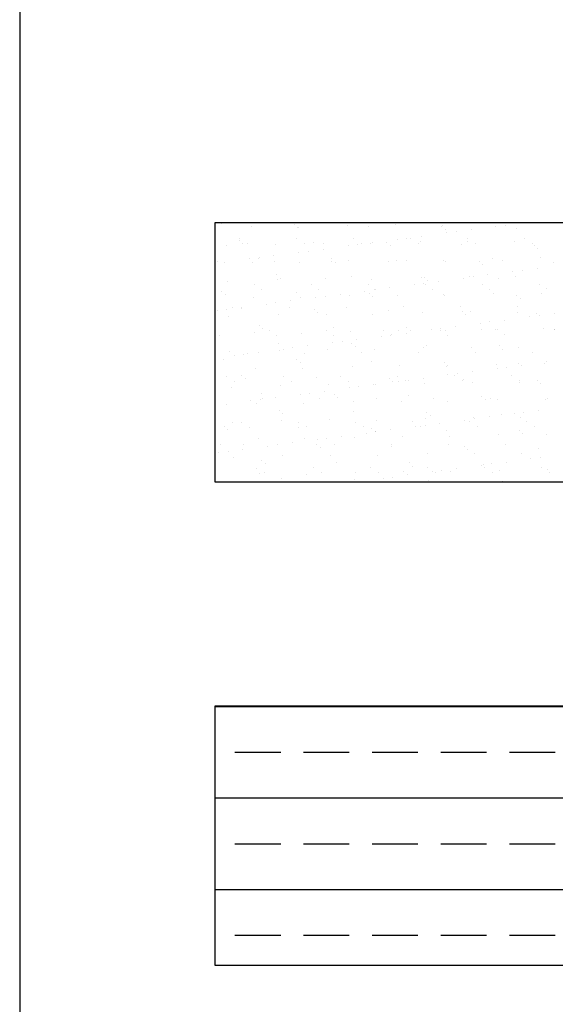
# Model space of a CAD drawing. Header units: millimetres. Extents: x -7023 to 53801, y 9849 to 33561.
# Tile 364 of 537: x 16826 to 16901, y 28791 to 28928. Entities that reach past the tile are written whole.
import ezdxf

# ---------------------------------------------------------------- set-up
doc = ezdxf.new("R2010")
doc.units = ezdxf.units.MM
doc.layers.add('.IE_podklad', color=252, linetype='Continuous')

msp = doc.modelspace()

# ---------------------------------------------------------------- linework, layer by layer
at = {"layer": '.IE_podklad', "ltscale": 30}
msp.add_line((16826.26, 30675.31), (16826.26, 28587.88), dxfattribs=at)
at = {"layer": '.IE_podklad'}
for p, q in [((16972.84, 28899.38), (16853.33, 28899.38)), ((16853.33, 28899.38), (16853.33, 28863.45)), ((16854.22, 28899.25), (16854.22, 28899.25)), ((16864.38, 28899.16), (16864.38, 28899.16)), ((16891.75, 28899.34), (16891.75, 28899.34)), ((16895.73, 28899.35), (16895.73, 28899.35)), ((16858.38, 28898.82), (16858.38, 28898.82)), ((16864.85, 28898.73), (16864.85, 28898.73)), ((16864.88, 28898.79), (16864.88, 28898.79)), ((16871.74, 28899.03), (16871.74, 28899.03)), ((16874.7, 28898.94), (16874.7, 28898.94)), ((16878.39, 28899.12), (16878.39, 28899.12)), ((16884.86, 28898.85), (16884.86, 28898.85)), ((16884.89, 28899.09), (16884.89, 28899.09)), ((16885.33, 28898.42), (16885.33, 28898.42)), ((16885.5, 28898), (16885.5, 28898)), ((16886.83, 28898.18), (16886.83, 28898.18)), ((16888.89, 28898.45), (16888.89, 28898.45)), ((16892.34, 28898.9), (16892.34, 28898.9)), ((16893.66, 28899.08), (16893.66, 28899.08)), ((16895.17, 28898.63), (16895.17, 28898.63)), ((16856.75, 28896.93), (16856.75, 28896.93)), ((16856.76, 28897.19), (16856.76, 28897.19)), ((16857.21, 28896.5), (16857.21, 28896.5)), ((16857.83, 28896.51), (16857.83, 28896.51)), ((16861.82, 28896.44), (16861.82, 28896.44)), ((16864.67, 28897.21), (16864.67, 28897.21)), ((16865.74, 28896.52), (16865.74, 28896.52)), ((16867.06, 28896.71), (16867.06, 28896.71)), ((16868.47, 28896.52), (16868.47, 28896.52)), ((16872.58, 28897.22), (16872.58, 28897.22)), ((16873.65, 28896.54), (16873.65, 28896.54)), ((16874.96, 28896.49), (16874.96, 28896.49)), ((16875.22, 28896.65), (16875.22, 28896.65)), ((16877.22, 28896.62), (16877.22, 28896.62)), ((16878.67, 28897.1), (16878.67, 28897.1)), ((16879.99, 28897.28), (16879.99, 28897.28)), ((16880.49, 28897.24), (16880.49, 28897.24)), ((16881.56, 28896.55), (16881.56, 28896.55)), ((16881.82, 28896.74), (16881.82, 28896.74)), ((16882.05, 28897.55), (16882.05, 28897.55)), ((16888.4, 28897.25), (16888.4, 28897.25)), ((16888.47, 28896.82), (16888.47, 28896.82)), ((16889.47, 28896.57), (16889.47, 28896.57)), ((16894.97, 28896.79), (16894.97, 28896.79)), ((16896.31, 28897.26), (16896.31, 28897.26)), ((16897.38, 28896.58), (16897.38, 28896.58)), ((16854.96, 28896.19), (16854.96, 28896.19)), ((16864.99, 28895.3), (16864.99, 28895.3)), ((16866.32, 28895.48), (16866.32, 28895.48)), ((16868.38, 28895.75), (16868.38, 28895.75)), ((16871.83, 28896.2), (16871.83, 28896.2)), ((16873.15, 28896.38), (16873.15, 28896.38)), ((16877.69, 28896.19), (16877.69, 28896.19)), ((16887.54, 28896.4), (16887.54, 28896.4)), ((16897.7, 28896.31), (16897.7, 28896.31)), ((16898.17, 28895.88), (16898.17, 28895.88)), ((16853.77, 28894.04), (16853.77, 28894.04)), ((16854.71, 28893.95), (16854.71, 28893.95)), ((16858.16, 28894.4), (16858.16, 28894.4)), ((16858.54, 28893.92), (16858.54, 28893.92)), ((16859.42, 28894.48), (16859.42, 28894.48)), ((16859.48, 28894.58), (16859.48, 28894.58)), ((16861.54, 28894.85), (16861.54, 28894.85)), ((16861.68, 28894.05), (16861.68, 28894.05)), ((16865.04, 28893.89), (16865.04, 28893.89)), ((16869.59, 28894.39), (16869.59, 28894.39)), ((16869.59, 28894.07), (16869.59, 28894.07)), ((16870.06, 28893.96), (16870.06, 28893.96)), ((16871.9, 28894.14), (16871.9, 28894.14)), ((16877.5, 28894.08), (16877.5, 28894.08)), ((16878.55, 28894.23), (16878.55, 28894.23)), ((16879.9, 28894.17), (16879.9, 28894.17)), ((16885.05, 28894.19), (16885.05, 28894.19)), ((16885.41, 28894.1), (16885.41, 28894.1)), ((16890.07, 28894.08), (16890.07, 28894.08)), ((16891.91, 28894.44), (16891.91, 28894.44)), ((16893.32, 28894.11), (16893.32, 28894.11)), ((16898.56, 28894.53), (16898.56, 28894.53)), ((16900.38, 28893.85), (16900.38, 28893.85)), ((16890.53, 28893.65), (16890.53, 28893.65)), ((16894.68, 28892.63), (16894.68, 28892.63)), ((16896.01, 28892.81), (16896.01, 28892.81)), ((16898.07, 28893.08), (16898.07, 28893.08)), ((16855.12, 28891.3), (16855.12, 28891.3)), ((16861.95, 28892.16), (16861.95, 28892.16)), ((16861.98, 28891.54), (16861.98, 28891.54)), ((16862.42, 28891.73), (16862.42, 28891.73)), ((16868.63, 28891.63), (16868.63, 28891.63)), ((16872.27, 28891.94), (16872.27, 28891.94)), ((16875.12, 28891.6), (16875.12, 28891.6)), ((16881.98, 28891.84), (16881.98, 28891.84)), ((16882.33, 28891.01), (16882.33, 28891.01)), ((16882.43, 28891.85), (16882.43, 28891.85)), ((16882.9, 28891.42), (16882.9, 28891.42)), ((16884.4, 28891.28), (16884.4, 28891.28)), ((16887.85, 28891.73), (16887.85, 28891.73)), ((16888.63, 28891.93), (16888.63, 28891.93)), ((16889.17, 28891.91), (16889.17, 28891.91)), ((16891.23, 28892.18), (16891.23, 28892.18)), ((16892.74, 28891.63), (16892.74, 28891.63)), ((16895.13, 28891.9), (16895.13, 28891.9)), ((16854.32, 28889.93), (16854.32, 28889.93)), ((16858.81, 28890.83), (16858.81, 28890.83)), ((16859.88, 28890.15), (16859.88, 28890.15)), ((16864.63, 28889.71), (16864.63, 28889.71)), ((16866.72, 28890.85), (16866.72, 28890.85)), ((16867.79, 28890.16), (16867.79, 28890.16)), ((16874.17, 28889.93), (16874.17, 28889.93)), ((16874.63, 28890.86), (16874.63, 28890.86)), ((16874.79, 28889.62), (16874.79, 28889.62)), ((16875.49, 28890.11), (16875.49, 28890.11)), ((16875.7, 28890.18), (16875.7, 28890.18)), ((16877.56, 28890.38), (16877.56, 28890.38)), ((16881.01, 28890.83), (16881.01, 28890.83)), ((16882.54, 28890.87), (16882.54, 28890.87)), ((16883.61, 28890.19), (16883.61, 28890.19)), ((16890.45, 28890.89), (16890.45, 28890.89)), ((16891.52, 28890.21), (16891.52, 28890.21)), ((16898.36, 28890.9), (16898.36, 28890.9)), ((16898.72, 28889.63), (16898.72, 28889.63)), ((16899.43, 28890.22), (16899.43, 28890.22)), ((16854.79, 28889.5), (16854.79, 28889.5)), ((16858.7, 28889.03), (16858.7, 28889.03)), ((16861.82, 28888.31), (16861.82, 28888.31)), ((16863.88, 28888.58), (16863.88, 28888.58)), ((16865.2, 28889), (16865.2, 28889)), ((16867.33, 28889.03), (16867.33, 28889.03)), ((16868.66, 28889.21), (16868.66, 28889.21)), ((16870.72, 28889.48), (16870.72, 28889.48)), ((16872.06, 28889.25), (16872.06, 28889.25)), ((16875.26, 28889.19), (16875.26, 28889.19)), ((16878.71, 28889.33), (16878.71, 28889.33)), ((16885.11, 28889.4), (16885.11, 28889.4)), ((16885.21, 28889.3), (16885.21, 28889.3)), ((16892.07, 28889.55), (16892.07, 28889.55)), ((16895.27, 28889.31), (16895.27, 28889.31)), ((16895.74, 28888.88), (16895.74, 28888.88)), ((16853.66, 28887.23), (16853.66, 28887.23)), ((16854.98, 28887.41), (16854.98, 28887.41)), ((16855.83, 28887.68), (16855.83, 28887.68)), ((16856.99, 28887.48), (16856.99, 28887.48)), ((16857.05, 28887.68), (16857.05, 28887.68)), ((16860.5, 28888.13), (16860.5, 28888.13)), ((16863.74, 28887.69), (16863.74, 28887.69)), ((16867.16, 28887.39), (16867.16, 28887.39)), ((16867.63, 28886.96), (16867.63, 28886.96)), ((16871.65, 28887.71), (16871.65, 28887.71)), ((16877.47, 28887.17), (16877.47, 28887.17)), ((16879.56, 28887.72), (16879.56, 28887.72)), ((16882.14, 28886.95), (16882.14, 28886.95)), ((16887.47, 28887.74), (16887.47, 28887.74)), ((16887.64, 28887.08), (16887.64, 28887.08)), ((16888.79, 28887.03), (16888.79, 28887.03)), ((16895.29, 28887), (16895.29, 28887)), ((16895.38, 28887.75), (16895.38, 28887.75)), ((16855.28, 28886.4), (16855.28, 28886.4)), ((16862.14, 28886.65), (16862.14, 28886.65)), ((16868.79, 28886.73), (16868.79, 28886.73)), ((16875.28, 28886.7), (16875.28, 28886.7)), ((16888.1, 28886.65), (16888.1, 28886.65)), ((16891.51, 28885.64), (16891.51, 28885.64)), ((16893.58, 28885.91), (16893.58, 28885.91)), ((16897.03, 28886.37), (16897.03, 28886.37)), ((16897.95, 28886.85), (16897.95, 28886.85)), ((16898.35, 28886.54), (16898.35, 28886.54)), ((16900.41, 28886.81), (16900.41, 28886.81)), ((16858.86, 28884.14), (16858.86, 28884.14)), ((16859.52, 28885.16), (16859.52, 28885.16)), ((16859.99, 28884.73), (16859.99, 28884.73)), ((16860.86, 28884.47), (16860.86, 28884.47)), ((16868.77, 28884.49), (16868.77, 28884.49)), ((16869.84, 28884.94), (16869.84, 28884.94)), ((16872.22, 28884.35), (16872.22, 28884.35)), ((16876.68, 28884.5), (16876.68, 28884.5)), ((16878.87, 28884.44), (16878.87, 28884.44)), ((16880, 28884.85), (16880, 28884.85)), ((16880.47, 28884.42), (16880.47, 28884.42)), ((16883.35, 28884.57), (16883.35, 28884.57)), ((16884.59, 28884.51), (16884.59, 28884.51)), ((16884.67, 28884.74), (16884.67, 28884.74)), ((16885.37, 28884.41), (16885.37, 28884.41)), ((16886.74, 28885.01), (16886.74, 28885.01)), ((16890.19, 28885.47), (16890.19, 28885.47)), ((16890.31, 28884.63), (16890.31, 28884.63)), ((16892.23, 28884.65), (16892.23, 28884.65)), ((16892.5, 28884.53), (16892.5, 28884.53)), ((16898.88, 28884.74), (16898.88, 28884.74)), ((16900.41, 28884.54), (16900.41, 28884.54)), ((16900.48, 28884.54), (16900.48, 28884.54)), ((16854.02, 28883.77), (16854.02, 28883.77)), ((16861.93, 28883.79), (16861.93, 28883.79)), ((16865.36, 28884.11), (16865.36, 28884.11)), ((16869.68, 28882.77), (16869.68, 28882.77)), ((16869.84, 28883.8), (16869.84, 28883.8)), ((16871, 28882.94), (16871, 28882.94)), ((16873.06, 28883.21), (16873.06, 28883.21)), ((16876.51, 28883.67), (16876.51, 28883.67)), ((16877.75, 28883.82), (16877.75, 28883.82)), ((16877.84, 28883.84), (16877.84, 28883.84)), ((16879.9, 28884.11), (16879.9, 28884.11)), ((16885.66, 28883.83), (16885.66, 28883.83)), ((16893.57, 28883.85), (16893.57, 28883.85)), ((16855.44, 28881.51), (16855.44, 28881.51)), ((16859.39, 28881.41), (16859.39, 28881.41)), ((16862.2, 28882.71), (16862.2, 28882.71)), ((16862.3, 28881.75), (16862.3, 28881.75)), ((16862.84, 28881.87), (16862.84, 28881.87)), ((16864.16, 28882.04), (16864.16, 28882.04)), ((16866.23, 28882.31), (16866.23, 28882.31)), ((16868.95, 28881.84), (16868.95, 28881.84)), ((16872.36, 28882.62), (16872.36, 28882.62)), ((16872.83, 28882.19), (16872.83, 28882.19)), ((16875.44, 28881.81), (16875.44, 28881.81)), ((16882.3, 28882.06), (16882.3, 28882.06)), ((16882.68, 28882.4), (16882.68, 28882.4)), ((16888.95, 28882.14), (16888.95, 28882.14)), ((16892.84, 28882.31), (16892.84, 28882.31)), ((16893.31, 28881.88), (16893.31, 28881.88)), ((16895.45, 28882.11), (16895.45, 28882.11)), ((16854.57, 28880.48), (16854.57, 28880.48)), ((16856, 28880.96), (16856, 28880.96)), ((16857.32, 28881.14), (16857.32, 28881.14)), ((16857.88, 28881.32), (16857.88, 28881.32)), ((16864.73, 28880.39), (16864.73, 28880.39)), ((16865.79, 28881.33), (16865.79, 28881.33)), ((16873.7, 28881.35), (16873.7, 28881.35)), ((16875.04, 28880.17), (16875.04, 28880.17)), ((16881.61, 28881.36), (16881.61, 28881.36)), ((16885.21, 28880.08), (16885.21, 28880.08)), ((16889.52, 28881.38), (16889.52, 28881.38)), ((16897.43, 28881.39), (16897.43, 28881.39)), ((16899.37, 28880.1), (16899.37, 28880.1)), ((16859.02, 28879.24), (16859.02, 28879.24)), ((16865.2, 28879.96), (16865.2, 28879.96)), ((16865.52, 28879.21), (16865.52, 28879.21)), ((16872.38, 28879.46), (16872.38, 28879.46)), ((16879.03, 28879.54), (16879.03, 28879.54)), ((16885.53, 28879.51), (16885.53, 28879.51)), ((16885.67, 28879.65), (16885.67, 28879.65)), ((16889.08, 28878.74), (16889.08, 28878.74)), ((16892.39, 28879.76), (16892.39, 28879.76)), ((16892.53, 28879.2), (16892.53, 28879.2)), ((16893.85, 28879.37), (16893.85, 28879.37)), ((16895.52, 28879.86), (16895.52, 28879.86)), ((16895.92, 28879.64), (16895.92, 28879.64)), ((16899.04, 28879.84), (16899.04, 28879.84)), ((16855, 28878.1), (16855, 28878.1)), ((16856.07, 28877.41), (16856.07, 28877.41)), ((16857.09, 28878.16), (16857.09, 28878.16)), ((16857.56, 28877.73), (16857.56, 28877.73)), ((16862.91, 28878.11), (16862.91, 28878.11)), ((16863.98, 28877.43), (16863.98, 28877.43)), ((16867.41, 28877.94), (16867.41, 28877.94)), ((16870.82, 28878.13), (16870.82, 28878.13)), ((16871.89, 28877.44), (16871.89, 28877.44)), ((16877.57, 28877.85), (16877.57, 28877.85)), ((16878.04, 28877.42), (16878.04, 28877.42)), ((16878.73, 28878.14), (16878.73, 28878.14)), ((16878.86, 28877.4), (16878.86, 28877.4)), ((16879.8, 28877.46), (16879.8, 28877.46)), ((16880.18, 28877.57), (16880.18, 28877.57)), ((16882.24, 28877.84), (16882.24, 28877.84)), ((16885.69, 28878.3), (16885.69, 28878.3)), ((16886.64, 28878.15), (16886.64, 28878.15)), ((16887.01, 28878.47), (16887.01, 28878.47)), ((16887.71, 28877.47), (16887.71, 28877.47)), ((16887.88, 28877.63), (16887.88, 28877.63)), ((16894.55, 28878.17), (16894.55, 28878.17)), ((16895.62, 28877.49), (16895.62, 28877.49)), ((16898.05, 28877.54), (16898.05, 28877.54)), ((16855.6, 28876.61), (16855.6, 28876.61)), ((16862.46, 28876.86), (16862.46, 28876.86)), ((16868.57, 28876.04), (16868.57, 28876.04)), ((16869.11, 28876.95), (16869.11, 28876.95)), ((16872.02, 28876.5), (16872.02, 28876.5)), ((16873.34, 28876.67), (16873.34, 28876.67)), ((16875.41, 28876.94), (16875.41, 28876.94)), ((16875.6, 28876.91), (16875.6, 28876.91)), ((16882.46, 28877.16), (16882.46, 28877.16)), ((16889.11, 28877.25), (16889.11, 28877.25)), ((16895.61, 28877.22), (16895.61, 28877.22)), ((16898.52, 28877.11), (16898.52, 28877.11)), ((16858.34, 28874.7), (16858.34, 28874.7)), ((16859.67, 28874.87), (16859.67, 28874.87)), ((16859.77, 28875.71), (16859.77, 28875.71)), ((16859.93, 28874.96), (16859.93, 28874.96)), ((16861.73, 28875.14), (16861.73, 28875.14)), ((16865.18, 28875.6), (16865.18, 28875.6)), ((16866.5, 28875.77), (16866.5, 28875.77)), ((16867.84, 28874.97), (16867.84, 28874.97)), ((16869.94, 28875.62), (16869.94, 28875.62)), ((16870.4, 28875.19), (16870.4, 28875.19)), ((16875.75, 28874.99), (16875.75, 28874.99)), ((16879.19, 28874.65), (16879.19, 28874.65)), ((16880.25, 28875.4), (16880.25, 28875.4)), ((16883.66, 28875), (16883.66, 28875)), ((16885.69, 28874.62), (16885.69, 28874.62)), ((16890.41, 28875.31), (16890.41, 28875.31)), ((16890.88, 28874.88), (16890.88, 28874.88)), ((16891.57, 28875.02), (16891.57, 28875.02)), ((16892.55, 28874.86), (16892.55, 28874.86)), ((16899.2, 28874.95), (16899.2, 28874.95)), ((16899.48, 28875.03), (16899.48, 28875.03)), ((16854.89, 28874.24), (16854.89, 28874.24)), ((16859.18, 28874.35), (16859.18, 28874.35)), ((16862.3, 28873.39), (16862.3, 28873.39)), ((16865.68, 28874.32), (16865.68, 28874.32)), ((16872.54, 28874.56), (16872.54, 28874.56)), ((16898.26, 28873.38), (16898.26, 28873.38)), ((16862.62, 28871.97), (16862.62, 28871.97)), ((16862.77, 28872.96), (16862.77, 28872.96)), ((16869.27, 28872.05), (16869.27, 28872.05)), ((16872.61, 28873.17), (16872.61, 28873.17)), ((16875.76, 28872.02), (16875.76, 28872.02)), ((16882.63, 28872.27), (16882.63, 28872.27)), ((16882.78, 28873.08), (16882.78, 28873.08)), ((16883.24, 28872.65), (16883.24, 28872.65)), ((16888.03, 28872.03), (16888.03, 28872.03)), ((16889.27, 28872.35), (16889.27, 28872.35)), ((16889.36, 28872.2), (16889.36, 28872.2)), ((16891.42, 28872.48), (16891.42, 28872.48)), ((16893.09, 28872.86), (16893.09, 28872.86)), ((16894.87, 28872.93), (16894.87, 28872.93)), ((16895.77, 28872.32), (16895.77, 28872.32)), ((16896.19, 28873.1), (16896.19, 28873.1)), ((16854.66, 28871.16), (16854.66, 28871.16)), ((16855.13, 28870.73), (16855.13, 28870.73)), ((16855.76, 28871.72), (16855.76, 28871.72)), ((16857.05, 28871.74), (16857.05, 28871.74)), ((16858.12, 28871.05), (16858.12, 28871.05)), ((16864.96, 28871.75), (16864.96, 28871.75)), ((16864.98, 28870.94), (16864.98, 28870.94)), ((16866.03, 28871.07), (16866.03, 28871.07)), ((16872.87, 28871.76), (16872.87, 28871.76)), ((16873.94, 28871.08), (16873.94, 28871.08)), ((16875.14, 28870.85), (16875.14, 28870.85)), ((16877.75, 28870.67), (16877.75, 28870.67)), ((16880.78, 28871.78), (16880.78, 28871.78)), ((16881.2, 28871.13), (16881.2, 28871.13)), ((16881.85, 28871.1), (16881.85, 28871.1)), ((16882.52, 28871.3), (16882.52, 28871.3)), ((16884.58, 28871.57), (16884.58, 28871.57)), ((16885.45, 28870.63), (16885.45, 28870.63)), ((16888.69, 28871.79), (16888.69, 28871.79)), ((16889.76, 28871.11), (16889.76, 28871.11)), ((16895.62, 28870.54), (16895.62, 28870.54)), ((16896.6, 28871.81), (16896.6, 28871.81)), ((16897.67, 28871.13), (16897.67, 28871.13)), ((16859.34, 28869.45), (16859.34, 28869.45)), ((16865.84, 28869.42), (16865.84, 28869.42)), ((16867.52, 28869.33), (16867.52, 28869.33)), ((16868.85, 28869.5), (16868.85, 28869.5)), ((16870.91, 28869.77), (16870.91, 28869.77)), ((16872.7, 28869.67), (16872.7, 28869.67)), ((16874.36, 28870.23), (16874.36, 28870.23)), ((16875.61, 28870.42), (16875.61, 28870.42)), ((16875.68, 28870.4), (16875.68, 28870.4)), ((16879.35, 28869.75), (16879.35, 28869.75)), ((16885.85, 28869.72), (16885.85, 28869.72)), ((16892.71, 28869.97), (16892.71, 28869.97)), ((16896.09, 28870.11), (16896.09, 28870.11)), ((16899.36, 28870.06), (16899.36, 28870.06)), ((16854.07, 28868.58), (16854.07, 28868.58)), ((16857.24, 28867.97), (16857.24, 28867.97)), ((16857.34, 28868.71), (16857.34, 28868.71)), ((16860.69, 28868.43), (16860.69, 28868.43)), ((16861.98, 28868.6), (16861.98, 28868.6)), ((16862.01, 28868.6), (16862.01, 28868.6)), ((16864.07, 28868.87), (16864.07, 28868.87)), ((16867.51, 28868.62), (16867.51, 28868.62)), ((16867.97, 28868.19), (16867.97, 28868.19)), ((16869.89, 28868.61), (16869.89, 28868.61)), ((16877.8, 28868.63), (16877.8, 28868.63)), ((16877.82, 28868.4), (16877.82, 28868.4)), ((16885.71, 28868.64), (16885.71, 28868.64)), ((16887.98, 28868.31), (16887.98, 28868.31)), ((16888.45, 28867.88), (16888.45, 28867.88)), ((16893.62, 28868.65), (16893.62, 28868.65)), ((16898.3, 28868.08), (16898.3, 28868.08)), ((16853.85, 28867.53), (16853.85, 28867.53)), ((16855.17, 28867.7), (16855.17, 28867.7)), ((16855.92, 28866.83), (16855.92, 28866.83)), ((16859.87, 28866.39), (16859.87, 28866.39)), ((16862.78, 28867.07), (16862.78, 28867.07)), ((16869.43, 28867.16), (16869.43, 28867.16)), ((16875.92, 28867.13), (16875.92, 28867.13)), ((16882.79, 28867.37), (16882.79, 28867.37)), ((16889.43, 28867.46), (16889.43, 28867.46)), ((16895.93, 28867.43), (16895.93, 28867.43)), ((16897.21, 28866.66), (16897.21, 28866.66)), ((16898.54, 28866.84), (16898.54, 28866.84)), ((16859.1, 28865.38), (16859.1, 28865.38)), ((16860.34, 28865.96), (16860.34, 28865.96)), ((16867.01, 28865.39), (16867.01, 28865.39)), ((16870.18, 28866.17), (16870.18, 28866.17)), ((16874.92, 28865.4), (16874.92, 28865.4)), ((16880.35, 28866.08), (16880.35, 28866.08)), ((16880.82, 28865.65), (16880.82, 28865.65)), ((16882.83, 28865.42), (16882.83, 28865.42)), ((16884.86, 28865.03), (16884.86, 28865.03)), ((16886.93, 28865.31), (16886.93, 28865.31)), ((16890.38, 28865.76), (16890.38, 28865.76)), ((16890.66, 28865.86), (16890.66, 28865.86)), ((16890.74, 28865.43), (16890.74, 28865.43)), ((16891.7, 28865.94), (16891.7, 28865.94)), ((16892.87, 28865.08), (16892.87, 28865.08)), ((16893.76, 28866.21), (16893.76, 28866.21)), ((16898.65, 28865.45), (16898.65, 28865.45)), ((16899.52, 28865.16), (16899.52, 28865.16)), ((16859.5, 28864.56), (16859.5, 28864.56)), ((16860.18, 28864.69), (16860.18, 28864.69)), ((16862.55, 28863.94), (16862.55, 28863.94)), ((16866, 28864.53), (16866, 28864.53)), ((16868.08, 28864.71), (16868.08, 28864.71)), ((16872.71, 28863.85), (16872.71, 28863.85)), ((16872.86, 28864.78), (16872.86, 28864.78)), ((16875.99, 28864.72), (16875.99, 28864.72)), ((16876.7, 28863.96), (16876.7, 28863.96)), ((16878.02, 28864.13), (16878.02, 28864.13)), ((16879.51, 28864.86), (16879.51, 28864.86)), ((16880.09, 28864.41), (16880.09, 28864.41)), ((16883.54, 28864.86), (16883.54, 28864.86)), ((16883.9, 28864.74), (16883.9, 28864.74)), ((16886.01, 28864.83), (16886.01, 28864.83)), ((16891.81, 28864.75), (16891.81, 28864.75)), ((16899.72, 28864.77), (16899.72, 28864.77)), ((16853.33, 28863.45), (16972.84, 28863.45)), ((16873.25, 28863.51), (16873.25, 28863.51)), ((16883.03, 28863.63), (16883.03, 28863.63)), ((16893.19, 28863.54), (16893.19, 28863.54)), ((16972.84, 28832.32), (16853.33, 28832.32)), ((16853.33, 28832.32), (16853.33, 28796.39)), ((16853.33, 28832.3), (16972.84, 28832.3)), ((16856.13, 28825.95), (16862.48, 28825.95)), ((16865.65, 28825.95), (16872, 28825.95)), ((16875.18, 28825.95), (16881.53, 28825.95)), ((16884.7, 28825.95), (16891.05, 28825.95)), ((16894.23, 28825.95), (16900.58, 28825.95)), ((16853.33, 28819.6), (16972.84, 28819.6)), ((16856.13, 28813.25), (16862.48, 28813.25)), ((16865.65, 28813.25), (16872, 28813.25)), ((16875.18, 28813.25), (16881.53, 28813.25)), ((16884.7, 28813.25), (16891.05, 28813.25)), ((16894.23, 28813.25), (16900.58, 28813.25)), ((16853.33, 28806.9), (16972.84, 28806.9)), ((16856.13, 28800.55), (16862.48, 28800.55)), ((16865.65, 28800.55), (16872, 28800.55)), ((16875.18, 28800.55), (16881.53, 28800.55)), ((16884.7, 28800.55), (16891.05, 28800.55)), ((16894.23, 28800.55), (16900.58, 28800.55)), ((16853.33, 28796.39), (16972.84, 28796.39))]:
    msp.add_line(p, q, dxfattribs=at)

doc.saveas('drawing.dxf')
